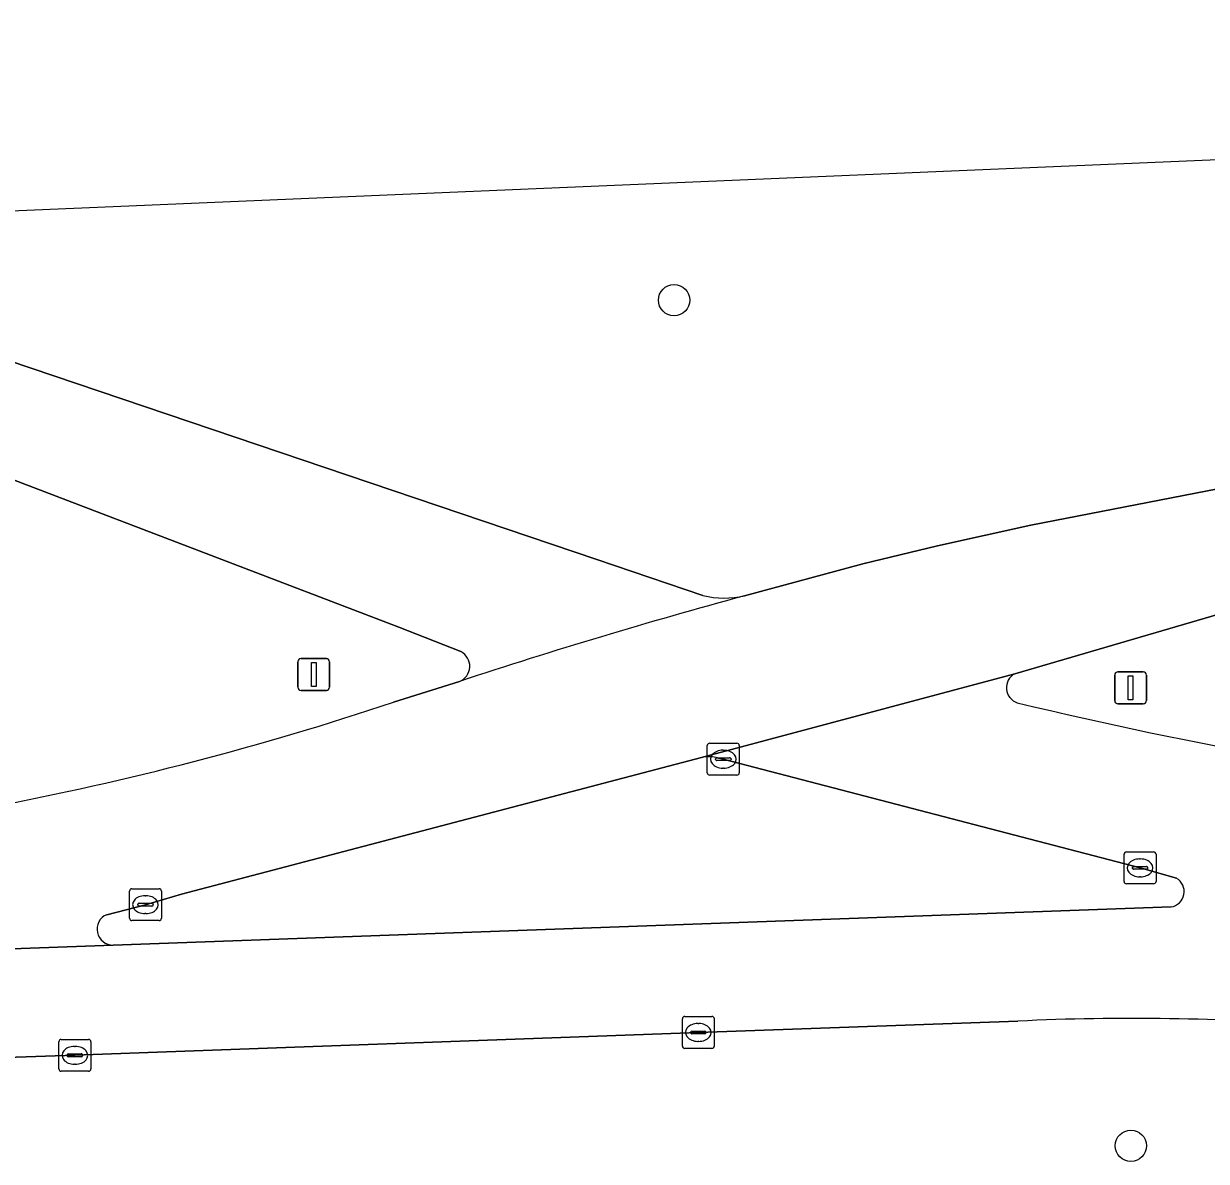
# Model space of a CAD drawing. Extents: x 160554 to 161248, y 385329 to 386506.
# Drawn here: x 160780.16 to 160817.19, y 386453.04 to 386488.67 of the extents above; entities that cross this region are included whole.
import ezdxf

# ---------------------------------------------------------------- set-up
doc = ezdxf.new("R2010")
doc.units = 0
for name, color, linetype in [('IMGEO_Berm_groen', 7, 'Continuous'), ('IMGEO_Boom', 7, 'Continuous'), ('IMGEO_Kolk', 7, 'Continuous'), ('IMGEO_Lichtmast', 7, 'Continuous'), ('IMGEO_OVBaan_gesloten', 7, 'Continuous'), ('IMGEO_Rijbaan_regionaal_gesloten', 7, 'Continuous'), ('IMGEO_Verkeerseiland_groen', 7, 'Continuous')]:
    doc.layers.add(name, color=color, linetype=linetype)

msp = doc.modelspace()

# ---------------------------------------------------------------- linework, layer by layer
at = {"layer": 'IMGEO_Berm_groen'}
for points in [[(160922.227, 386481.564), (160921.261, 386488.666), (160857.532, 386486.102), (160766.762, 386482.237)], [(160802.728, 386470.749), (160806.435, 386471.747), (160808.771, 386472.316), (160811.698, 386472.965), (160836.288, 386477.743), (160837.081, 386477.898), (160837.869, 386478.02), (160838.648, 386478.062), (160864.445, 386479.03), (160896.73, 386480.18), (160921.818, 386481.093)], [(160777.607, 386478.881), (160779.692, 386478.122), (160798.108, 386471.882), (160801.427, 386470.757)], [(160793.848, 386468.999), (160791.903, 386469.769), (160774.212, 386476.532)], [(160818.012, 386470.303), (160811.192, 386468.309)], [(160791.742, 386467.419), (160793.803, 386468.066)], [(160811.29, 386457.429), (160801.285, 386457.075), (160781.767, 386456.358), (160761.27, 386455.66), (160751.957, 386455.326), (160740.823, 386454.926), (160721.407, 386454.214), (160703.954, 386453.568), (160702.878, 386453.512)]]:
    msp.add_lwpolyline(points, dxfattribs=at)
for centre, radius, start, end in [((160802.094, 386473.458), 2.782, 256.1257, 283.1697), ((160793.618, 386468.543), 0.511, 291.2337, 63.2436), ((160811.422, 386467.87), 0.495, 117.6589, 252.1393), ((160761.673, 386557.047), 94.537, 272.74261, 288.54572), ((160845.357, 386609.138), 145.78, 256.47747, 263.20061), ((160814.852, 386384.348), 73.167, 85.35092, 92.79009)]:
    msp.add_arc(centre, radius, start, end, dxfattribs=at)
at = {"layer": 'IMGEO_Boom'}
for centre in [(160800.524, 386480.006), (160814.827, 386453.527)]:
    msp.add_circle(centre, 0.489, dxfattribs=at)
at = {"layer": 'IMGEO_Kolk'}
for p, q in [((160801.565, 386465.206), (160801.565, 386466.058)), ((160801.64, 386466.132), (160802.492, 386466.132)), ((160802.053, 386465.912), (160802.078, 386465.912)), ((160802.566, 386466.058), (160802.566, 386465.206)), ((160801.824, 386465.626), (160801.824, 386465.638)), ((160802.262, 386465.589), (160801.864, 386465.589)), ((160801.867, 386465.675), (160802.265, 386465.675)), ((160802.308, 386465.638), (160802.308, 386465.626)), ((160802.492, 386465.132), (160801.64, 386465.132)), ((160802.076, 386465.352), (160802.051, 386465.352)), ((160814.612, 386461.802), (160814.612, 386462.654)), ((160814.687, 386462.728), (160815.539, 386462.728)), ((160815.1, 386462.508), (160815.125, 386462.508)), ((160815.613, 386462.654), (160815.613, 386461.802)), ((160814.871, 386462.222), (160814.871, 386462.234)), ((160815.309, 386462.185), (160814.911, 386462.185)), ((160814.914, 386462.271), (160815.312, 386462.271)), ((160815.355, 386462.234), (160815.355, 386462.222)), ((160815.539, 386461.728), (160814.687, 386461.728)), ((160815.123, 386461.948), (160815.098, 386461.948)), ((160783.475, 386460.65), (160783.475, 386461.502)), ((160783.55, 386461.576), (160784.402, 386461.576)), ((160783.963, 386461.356), (160783.988, 386461.356)), ((160784.476, 386461.502), (160784.476, 386460.65)), ((160783.734, 386461.07), (160783.734, 386461.082)), ((160784.172, 386461.033), (160783.774, 386461.033)), ((160783.777, 386461.119), (160784.175, 386461.119)), ((160784.218, 386461.082), (160784.218, 386461.07)), ((160783.986, 386460.796), (160783.961, 386460.796)), ((160784.402, 386460.576), (160783.55, 386460.576)), ((160800.784, 386456.649), (160800.784, 386457.501)), ((160800.859, 386457.575), (160801.711, 386457.575)), ((160801.272, 386457.355), (160801.297, 386457.355)), ((160801.785, 386457.501), (160801.785, 386456.649)), ((160801.043, 386457.069), (160801.043, 386457.081)), ((160801.481, 386457.032), (160801.083, 386457.032)), ((160801.086, 386457.118), (160801.484, 386457.118)), ((160801.527, 386457.081), (160801.527, 386457.069)), ((160781.266, 386455.932), (160781.266, 386456.784)), ((160781.341, 386456.858), (160782.193, 386456.858)), ((160781.754, 386456.638), (160781.779, 386456.638)), ((160782.267, 386456.784), (160782.267, 386455.932)), ((160801.711, 386456.575), (160800.859, 386456.575)), ((160801.295, 386456.795), (160801.27, 386456.795)), ((160781.525, 386456.352), (160781.525, 386456.364)), ((160781.963, 386456.315), (160781.565, 386456.315)), ((160781.568, 386456.401), (160781.966, 386456.401)), ((160782.009, 386456.364), (160782.009, 386456.352)), ((160782.193, 386455.858), (160781.341, 386455.858)), ((160781.777, 386456.078), (160781.752, 386456.078))]:
    msp.add_line(p, q, dxfattribs=at)
for points in [[(160801.565, 386465.206), (160801.565, 386466.058)], [(160801.64, 386466.132), (160802.492, 386466.132)], [(160802.566, 386466.058), (160802.566, 386465.206)], [(160802.492, 386465.132), (160801.64, 386465.132)], [(160814.612, 386461.802), (160814.612, 386462.654)], [(160814.687, 386462.728), (160815.539, 386462.728)], [(160815.613, 386462.654), (160815.613, 386461.802)], [(160815.539, 386461.728), (160814.687, 386461.728)], [(160783.475, 386460.65), (160783.475, 386461.502)], [(160783.55, 386461.576), (160784.402, 386461.576)], [(160784.476, 386461.502), (160784.476, 386460.65)], [(160784.402, 386460.576), (160783.55, 386460.576)], [(160800.784, 386456.649), (160800.784, 386457.501)], [(160800.859, 386457.575), (160801.711, 386457.575)], [(160801.785, 386457.501), (160801.785, 386456.649)], [(160781.266, 386455.932), (160781.266, 386456.784)], [(160781.341, 386456.858), (160782.193, 386456.858)], [(160782.267, 386456.784), (160782.267, 386455.932)], [(160801.711, 386456.575), (160800.859, 386456.575)], [(160782.193, 386455.858), (160781.341, 386455.858)]]:
    msp.add_lwpolyline(points, dxfattribs=at)
for centre, radius, start, end in [((160801.642, 386466.056), 0.0765, 91.552, 178.448), ((160801.642, 386466.056), 0.0765, 91.552, 178.448), ((160802.49, 386466.056), 0.0765, 1.552, 88.448), ((160802.49, 386466.056), 0.0765, 1.552, 88.448), ((160801.864, 386465.635), 0.0403, 85.8775, 175.7526), ((160801.861, 386465.625), 0.0366, 178.938, 274.7102), ((160802.265, 386465.632), 0.043, 264.8664, 352.4533), ((160802.269, 386465.637), 0.0386, 1.7309, 96.639), ((160801.642, 386465.208), 0.0765, 181.552, 268.448), ((160801.642, 386465.208), 0.0765, 181.552, 268.448), ((160802.49, 386465.208), 0.0765, 271.552, 358.448), ((160802.49, 386465.208), 0.0765, 271.552, 358.448), ((160814.689, 386462.652), 0.0765, 91.552, 178.448), ((160814.689, 386462.652), 0.0765, 91.552, 178.448), ((160815.537, 386462.652), 0.0765, 1.552, 88.448), ((160815.537, 386462.652), 0.0765, 1.552, 88.448), ((160814.911, 386462.231), 0.0403, 85.8775, 175.7526), ((160814.908, 386462.221), 0.0366, 178.938, 274.7102), ((160815.312, 386462.228), 0.043, 264.8664, 352.4533), ((160815.316, 386462.233), 0.0386, 1.7309, 96.639), ((160814.689, 386461.804), 0.0765, 181.552, 268.448), ((160814.689, 386461.804), 0.0765, 181.552, 268.448), ((160815.537, 386461.804), 0.0765, 271.552, 358.448), ((160815.537, 386461.804), 0.0765, 271.552, 358.448), ((160783.552, 386461.5), 0.0765, 91.552, 178.448), ((160783.552, 386461.5), 0.0765, 91.552, 178.448), ((160784.4, 386461.5), 0.0765, 1.552, 88.448), ((160784.4, 386461.5), 0.0765, 1.552, 88.448), ((160783.774, 386461.079), 0.0403, 85.8775, 175.7526), ((160783.771, 386461.069), 0.0366, 178.938, 274.7102), ((160784.175, 386461.076), 0.043, 264.8664, 352.4533), ((160784.179, 386461.081), 0.0386, 1.7309, 96.639), ((160783.552, 386460.652), 0.0765, 181.552, 268.448), ((160783.552, 386460.652), 0.0765, 181.552, 268.448), ((160784.4, 386460.652), 0.0765, 271.552, 358.448), ((160784.4, 386460.652), 0.0765, 271.552, 358.448), ((160800.861, 386457.499), 0.0765, 91.552, 178.448), ((160800.861, 386457.499), 0.0765, 91.552, 178.448), ((160801.709, 386457.499), 0.0765, 1.552, 88.448), ((160801.709, 386457.499), 0.0765, 1.552, 88.448), ((160801.083, 386457.078), 0.0403, 85.8775, 175.7526), ((160801.08, 386457.068), 0.0366, 178.938, 274.7102), ((160801.484, 386457.075), 0.043, 264.8664, 352.4533), ((160801.488, 386457.08), 0.0386, 1.7309, 96.639), ((160781.343, 386456.782), 0.0765, 91.552, 178.448), ((160781.343, 386456.782), 0.0765, 91.552, 178.448), ((160782.191, 386456.782), 0.0765, 1.552, 88.448), ((160782.191, 386456.782), 0.0765, 1.552, 88.448), ((160800.861, 386456.651), 0.0765, 181.552, 268.448), ((160800.861, 386456.651), 0.0765, 181.552, 268.448), ((160801.709, 386456.651), 0.0765, 271.552, 358.448), ((160801.709, 386456.651), 0.0765, 271.552, 358.448), ((160781.565, 386456.361), 0.0403, 85.8775, 175.7526), ((160781.562, 386456.351), 0.0366, 178.938, 274.7102), ((160781.966, 386456.358), 0.043, 264.8664, 352.4533), ((160781.97, 386456.363), 0.0386, 1.7309, 96.639), ((160781.343, 386455.934), 0.0765, 181.552, 268.448), ((160781.343, 386455.934), 0.0765, 181.552, 268.448), ((160782.191, 386455.934), 0.0765, 271.552, 358.448), ((160782.191, 386455.934), 0.0765, 271.552, 358.448)]:
    msp.add_arc(centre, radius, start, end, dxfattribs=at)
for centre, major_axis, ratio, start_param, end_param in [((160802.052, 386465.632), (-0.387, 0.002), 0.722429, 4.712389, 7.853982), ((160802.077, 386465.632), (-0.39, 0.002), 0.717154, 1.570796, 4.712389), ((160815.099, 386462.228), (-0.387, 0.002), 0.722429, 4.712389, 7.853982), ((160815.124, 386462.228), (-0.39, 0.002), 0.717154, 1.570796, 4.712389), ((160783.962, 386461.076), (-0.387, 0.002), 0.722429, 4.712389, 7.853982), ((160783.987, 386461.076), (-0.39, 0.002), 0.717154, 1.570796, 4.712389), ((160801.271, 386457.075), (-0.387, 0.002), 0.722429, 4.712389, 7.853982), ((160801.296, 386457.075), (-0.39, 0.002), 0.717154, 1.570796, 4.712389), ((160781.753, 386456.358), (-0.387, 0.002), 0.722429, 4.712389, 7.853982), ((160781.778, 386456.358), (-0.39, 0.002), 0.717154, 1.570796, 4.712389)]:
    msp.add_ellipse(centre, major_axis=major_axis, ratio=ratio, start_param=start_param, end_param=end_param, dxfattribs=at)
at = {"layer": 'IMGEO_Lichtmast'}
for p, q in [((160788.85, 386468.784), (160789.64, 386468.784)), ((160789.64, 386468.784), (160788.85, 386468.784)), ((160788.75, 386467.884), (160788.75, 386468.684)), ((160788.75, 386468.684), (160788.75, 386467.884)), ((160789.74, 386468.684), (160789.74, 386467.884)), ((160789.74, 386467.884), (160789.74, 386468.684)), ((160814.42, 386468.366), (160815.21, 386468.366)), ((160815.21, 386468.366), (160814.42, 386468.366)), ((160814.32, 386467.466), (160814.32, 386468.266)), ((160814.32, 386468.266), (160814.32, 386467.466)), ((160815.31, 386468.266), (160815.31, 386467.466)), ((160815.31, 386467.466), (160815.31, 386468.266)), ((160789.64, 386467.784), (160788.85, 386467.784)), ((160788.85, 386467.784), (160789.64, 386467.784)), ((160815.21, 386467.366), (160814.42, 386467.366)), ((160814.42, 386467.366), (160815.21, 386467.366))]:
    msp.add_line(p, q, dxfattribs=at)
for points in [[(160789.17, 386468.659), (160789.32, 386468.659), (160789.32, 386467.909), (160789.17, 386467.909), (160789.17, 386468.659)], [(160814.74, 386468.241), (160814.89, 386468.241), (160814.89, 386467.491), (160814.74, 386467.491), (160814.74, 386468.241)]]:
    msp.add_lwpolyline(points, dxfattribs=at)
for centre, start, end in [((160788.85, 386468.684), 90, 180), ((160788.85, 386468.684), 90, 180), ((160789.64, 386468.684), 0, 90), ((160789.64, 386468.684), 360, 90), ((160814.42, 386468.266), 90, 180), ((160814.42, 386468.266), 90, 180), ((160815.21, 386468.266), 0, 90), ((160815.21, 386468.266), 360, 90), ((160788.85, 386467.884), 180, 270), ((160788.85, 386467.884), 180, 270), ((160789.64, 386467.884), 270, 0), ((160789.64, 386467.884), 270, 0), ((160814.42, 386467.466), 180, 270), ((160814.42, 386467.466), 180, 270), ((160815.21, 386467.466), 270, 0), ((160815.21, 386467.466), 270, 0)]:
    msp.add_arc(centre, 0.1, start, end, dxfattribs=at)
at = {"layer": 'IMGEO_OVBaan_gesloten'}
for points in [[(160801.427, 386470.757), (160798.108, 386471.882), (160779.692, 386478.122), (160777.607, 386478.881)], [(160774.212, 386476.532), (160791.903, 386469.769), (160793.848, 386468.999)], [(160811.192, 386468.309), (160801.383, 386465.685)], [(160801.842, 386465.687), (160802.066, 386465.632), (160815.113, 386462.228), (160816.249, 386461.905)], [(160816.084, 386461.003), (160782.966, 386459.81), (160751.822, 386458.685), (160751.957, 386455.326), (160761.27, 386455.66), (160781.767, 386456.358), (160801.285, 386457.075), (160811.29, 386457.429)]]:
    msp.add_lwpolyline(points, dxfattribs=at)
for centre, radius, start, end in [((160849.09, 386300.34), 176.603, 105.21967, 108.24359), ((160802.094, 386473.458), 2.782, 256.1257, 283.1697), ((160793.618, 386468.543), 0.511, 291.2337, 63.2436), ((160811.422, 386467.87), 0.495, 117.6589, 252.1393), ((160845.357, 386609.138), 145.78, 256.47747, 263.20061), ((160801.617, 386464.538), 1.17, 78.9397, 101.5596), ((160816.007, 386461.483), 0.486, 279.0671, 60.2002), ((160814.852, 386384.348), 73.167, 85.35092, 92.79009)]:
    msp.add_arc(centre, radius, start, end, dxfattribs=at)
at = {"layer": 'IMGEO_Rijbaan_regionaal_gesloten'}
for points in [[(160839.618, 386468.169), (160842.908, 386468.284), (160855.43, 386468.718), (160863.416, 386468.996), (160882.906, 386469.728), (160903.368, 386470.494), (160922.923, 386471.196), (160923.256, 386471.208), (160921.818, 386481.093), (160896.73, 386480.18), (160864.445, 386479.03), (160838.648, 386478.062), (160837.869, 386478.02), (160837.081, 386477.898), (160836.288, 386477.743), (160811.698, 386472.965), (160808.771, 386472.316), (160806.435, 386471.747), (160802.728, 386470.749)], [(160782.764, 386460.762), (160783.976, 386461.076), (160785.108, 386461.406), (160801.383, 386465.685), (160811.192, 386468.309), (160818.012, 386470.303)], [(160793.803, 386468.066), (160791.742, 386467.419)], [(160674.462, 386456.362), (160689.329, 386456.773), (160751.822, 386458.685), (160782.966, 386459.81)]]:
    msp.add_lwpolyline(points, dxfattribs=at)
for centre, radius, start, end in [((160849.09, 386300.34), 176.603, 105.21967, 108.24359), ((160761.673, 386557.047), 94.537, 272.74261, 288.54572), ((160782.957, 386460.306), 0.496, 112.9217, 271.0376)]:
    msp.add_arc(centre, radius, start, end, dxfattribs=at)
at = {"layer": 'IMGEO_Verkeerseiland_groen'}
for points in [[(160801.383, 386465.685), (160785.108, 386461.406), (160783.976, 386461.076), (160782.764, 386460.762)], [(160816.249, 386461.905), (160815.113, 386462.228), (160802.066, 386465.632), (160801.842, 386465.687)], [(160782.966, 386459.81), (160816.084, 386461.003)]]:
    msp.add_lwpolyline(points, dxfattribs=at)
for centre, radius, start, end in [((160801.617, 386464.538), 1.17, 78.9397, 101.5596), ((160816.007, 386461.483), 0.486, 279.0671, 60.2002), ((160782.957, 386460.306), 0.496, 112.9217, 271.0376)]:
    msp.add_arc(centre, radius, start, end, dxfattribs=at)

doc.saveas('drawing.dxf')
